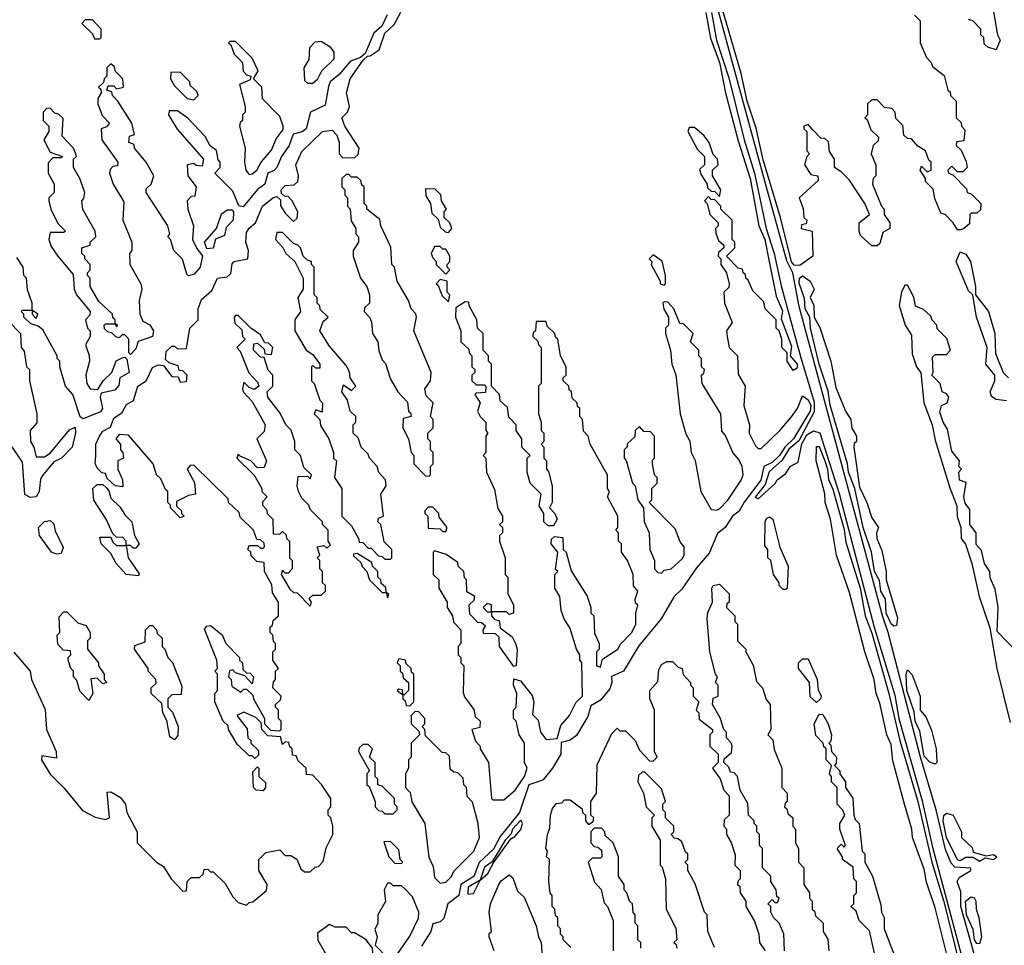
# Model space of a CAD drawing. Extents: x 2769579 to 2883812, y 684207 to 828660.
# Tile 312 of 505: x 2829355 to 2832914, y 755835 to 759179. Entities that reach past the tile are written whole.
import ezdxf

# ---------------------------------------------------------------- set-up
doc = ezdxf.new("R2010")
doc.units = 0

msp = doc.modelspace()

# ---------------------------------------------------------------- linework, layer by layer
at = {"layer": '0CON02XD'}
for points in [[(2832890.4, 755500.4), (2832757.7, 755975), (2832757.7, 756027.7), (2832744.5, 756065.5), (2832750.6, 756079.4), (2832793.8, 756105), (2832793.3, 756113.3), (2832735, 756116.7), (2832721.7, 756131.7), (2832701.7, 756181.7), (2832668.1, 756325), (2832611.2, 756515), (2832494.5, 756965), (2832475, 757021.2), (2832173.1, 758143.1), (2832149.4, 758265), (2832128.4, 758308.4), (2832052, 758582), (2831878.8, 759218.8)], [(2832590, 759195), (2832610, 759175), (2832610, 759095), (2832633, 759043), (2832650, 759025), (2832655, 759010), (2832697, 758977), (2832710, 758925), (2832718.3, 758918.3), (2832720, 758905), (2832740, 758885), (2832740, 758825), (2832758.3, 758808.3), (2832760, 758795), (2832771.7, 758781.7), (2832768.3, 758741.7), (2832741.7, 758738.3), (2832740, 758725), (2832758.3, 758708.3), (2832777, 758667), (2832780, 758645), (2832765, 758630), (2832745, 758630), (2832725, 758650), (2832710, 758635), (2832712.5, 758625), (2832728.3, 758618.3), (2832778.3, 758568.3), (2832780, 758555), (2832795, 758550), (2832830, 758515), (2832828.3, 758491.7), (2832815, 758480), (2832795, 758480), (2832790, 758475), (2832788.3, 758441.7), (2832767, 758423), (2832755, 758420), (2832745, 758420), (2832730, 758445), (2832700, 758475), (2832685, 758480), (2832663, 758533), (2832657, 758567), (2832630, 758595), (2832630, 758605), (2832610, 758635), (2832615, 758650), (2832635, 758630), (2832650, 758635), (2832650, 758665), (2832641.7, 758671.7), (2832630, 758705), (2832601.7, 758721.7), (2832578.3, 758748.3), (2832565, 758750), (2832551.7, 758761.7), (2832547, 758797), (2832521.7, 758821.7), (2832520, 758845), (2832508.3, 758858.3), (2832481.7, 758861.7), (2832455, 758890), (2832435, 758890), (2832420, 758875), (2832420, 758835), (2832410, 758825), (2832418.3, 758818.3), (2832431.7, 758781.7), (2832460, 758755), (2832458.3, 758741.7), (2832440, 758725), (2832432.5, 758695), (2832450, 758655), (2832450, 758615), (2832440, 758605), (2832437.5, 758585), (2832470, 758505), (2832480, 758495), (2832480, 758475), (2832500, 758445), (2832500, 758425), (2832475, 758410), (2832465, 758370), (2832455, 758362.5), (2832435, 758362.5), (2832395, 758400), (2832390, 758415), (2832390, 758445), (2832427.5, 758475), (2832410, 758515), (2832355, 758600), (2832325, 758630), (2832300, 758645), (2832300, 758675), (2832283, 758703), (2832278.3, 758738.3), (2832265, 758750), (2832251.7, 758751.7), (2832221.7, 758781.7), (2832205, 758800), (2832190, 758795), (2832190, 758785), (2832200, 758775), (2832200, 758705), (2832210, 758695), (2832200, 758685), (2832192.5, 758655), (2832215, 758620), (2832240, 758615), (2832241.7, 758598.3), (2832172.5, 758535), (2832187, 758497), (2832190, 758465), (2832200, 758455), (2832198.3, 758441.7), (2832181.7, 758438.3), (2832180, 758425), (2832220, 758415), (2832222.5, 758325), (2832175, 758291.2), (2832155, 758291.9), (2832145, 758304.2), (2832105.7, 758465), (2832042.4, 758672.4), (2832017.6, 758787.6), (2831985.4, 758885), (2831962.9, 758985), (2831892.7, 759225)], [(2832870, 759235), (2832890, 759125), (2832900, 759105), (2832885, 759070)], [(2830682.9, 759197.1), (2830664, 759156), (2830635, 759130), (2830603.3, 759056.7), (2830587.5, 759042.5), (2830550.7, 759029.3), (2830509.3, 758980.7), (2830477.5, 758955), (2830471.7, 758938.3), (2830459.7, 758870.3), (2830406.7, 758845), (2830390, 758785), (2830375.6, 758774.4), (2830344, 758766), (2830328.8, 758725), (2830301.2, 758685), (2830284.4, 758645.6), (2830275, 758633.8), (2830252.5, 758625), (2830241.2, 758585), (2830214.3, 758565.7), (2830163, 758503), (2830147, 758507), (2830125, 758560), (2830060, 758625), (2830080, 758645), (2830080, 758665), (2830073, 758673), (2830066.4, 758706.4), (2830043.6, 758723.6), (2830025, 758757.5), (2829963, 758823), (2829925, 758850), (2829895, 758850), (2829892.5, 758835), (2829923.9, 758783.9), (2830020, 758675), (2830015, 758650), (2829993, 758653), (2829985, 758660), (2829960, 758655), (2829962.5, 758615), (2829992.5, 758575), (2829988.3, 758541.7), (2829975, 758540), (2829960, 758525), (2829962.5, 758495), (2829983.3, 758435), (2829980, 758385), (2829995, 758352.5), (2830016.2, 758326.2), (2830007.1, 758285), (2829985, 758258.6), (2829965, 758253.8), (2829959.3, 758259.3), (2829943.6, 758313.6), (2829912.5, 758345), (2829900, 758385), (2829890, 758395), (2829897.5, 758405), (2829890, 758435), (2829812.5, 758555), (2829812.5, 758567.5), (2829830, 758585), (2829840, 758615), (2829812.5, 758665), (2829770, 758715), (2829768.3, 758728.3), (2829750, 758735), (2829751.7, 758758.3), (2829770, 758765), (2829760, 758805), (2829710, 758885), (2829690, 758905), (2829688.3, 758918.3), (2829670, 758925), (2829675, 758940), (2829695, 758940), (2829705, 758930), (2829730, 758935), (2829727.5, 758965), (2829701.7, 758991.7), (2829698.3, 759008.3), (2829685, 759020), (2829670, 759005), (2829670, 758975), (2829660, 758965), (2829658.3, 758951.7), (2829640, 758935), (2829648.3, 758928.3), (2829650, 758915), (2829637.5, 758895), (2829637.5, 758875), (2829653, 758833), (2829680, 758805), (2829668.3, 758791.7), (2829650, 758785), (2829652.5, 758745), (2829710, 758665), (2829708.3, 758651.7), (2829691.7, 758648.3), (2829681.7, 758638.3), (2829680, 758625), (2829693.3, 758585), (2829731.7, 758521.7), (2829727.5, 758455), (2829760, 758375), (2829760, 758345), (2829752.5, 758335), (2829753.3, 758295), (2829792.5, 758225), (2829796.7, 758205), (2829787.5, 758165), (2829788.8, 758115), (2829800.5, 758090.5), (2829825, 758076.7), (2829839.2, 758055), (2829835, 758034), (2829783.6, 758016.4), (2829775, 757990), (2829755, 757970), (2829750, 757975), (2829750, 758025), (2829735, 758040), (2829725, 758040), (2829715, 758030), (2829703, 758033), (2829688.3, 758048.3), (2829675, 758050), (2829661.7, 758061.7), (2829660, 758075), (2829665, 758080), (2829700, 758080), (2829705, 758070), (2829710, 758075), (2829700, 758080), (2829700, 758095), (2829691.7, 758101.7), (2829690, 758115), (2829640.7, 758160.7), (2829610, 758215), (2829610, 758245), (2829600, 758255), (2829600, 758265), (2829610, 758275), (2829610, 758295), (2829590, 758315), (2829590, 758325), (2829580, 758335), (2829580, 758355), (2829610, 758365), (2829610, 758375), (2829630, 758395), (2829627.5, 758415), (2829583, 758493), (2829580, 758525), (2829587, 758533), (2829590, 758555), (2829572.5, 758605), (2829550, 758645), (2829550, 758675), (2829560, 758685), (2829557, 758697), (2829550, 758715), (2829508.3, 758758.3), (2829511.7, 758821.7), (2829495, 758837.5), (2829481.7, 758841.7), (2829465, 758860), (2829451.7, 758858.3), (2829440, 758845), (2829440, 758815), (2829460, 758795), (2829460, 758775), (2829442.5, 758745), (2829465, 758700), (2829510, 758685), (2829505, 758680), (2829475, 758680), (2829458.3, 758661.7), (2829457.5, 758625), (2829480, 758585), (2829480, 758555), (2829460, 758535), (2829460, 758525), (2829467.5, 758495), (2829493, 758443), (2829520, 758415), (2829515, 758410), (2829465, 758410), (2829460, 758385), (2829469.3, 758359.3), (2829492.5, 758325), (2829548.3, 758258.3), (2829552.5, 758205), (2829560, 758185), (2829610, 758125), (2829608.3, 758111.7), (2829592.5, 758095), (2829600, 758065), (2829610, 758055), (2829610, 758035), (2829592.5, 758005), (2829606.4, 757966.4), (2829607.5, 757945), (2829593.9, 757896.1), (2829597.5, 757865), (2829610, 757845), (2829637.5, 757842.5), (2829656.7, 757875), (2829687.5, 757905), (2829703.6, 757946.4), (2829725, 757957.5), (2829735, 757960), (2829742.5, 757952.5), (2829750.8, 757905), (2829716.7, 757885), (2829713, 757857), (2829699.4, 757840.6), (2829650, 757830), (2829646.2, 757815), (2829654.3, 757775), (2829647.2, 757762.8), (2829585, 757737.5), (2829573.8, 757743.8), (2829547.5, 757825), (2829520, 757855), (2829500, 757925), (2829500, 757945), (2829490, 757955), (2829490, 757965), (2829438.3, 758058.3), (2829421.7, 758071.7), (2829395, 758080), (2829370, 758105), (2829370, 758115), (2829360, 758125), (2829365, 758130), (2829400, 758130), (2829400, 758115), (2829415, 758100), (2829420, 758115), (2829400, 758130), (2829400, 758155), (2829383, 758203), (2829380, 758245), (2829370, 758255), (2829367.5, 758285), (2829345, 758320)], [(2829630, 757605), (2829630, 757645), (2829643.3, 757675), (2829655, 757692.5), (2829683, 757707), (2829695, 757740), (2829725, 757760), (2829740.7, 757789.3), (2829766.4, 757803.6), (2829782.5, 757855), (2829812.5, 757875), (2829835, 757922.5), (2829855, 757932.5), (2829875, 757930), (2829905, 757890), (2829928.3, 757888.3), (2829935, 757870), (2829958.3, 757871.7), (2829960, 757895), (2829945, 757910), (2829931.7, 757911.7), (2829928.3, 757928.3), (2829895, 757940), (2829881.7, 757951.7), (2829885, 757980), (2829905, 758000), (2829915, 758000), (2829925, 757990), (2829958.3, 757991.7), (2829970, 758065), (2830000, 758095), (2830000, 758135), (2830011.7, 758168.3), (2830049.3, 758200.7), (2830070, 758245), (2830105, 758250), (2830118.3, 758261.7), (2830123, 758297), (2830130, 758305), (2830180, 758315), (2830182.5, 758345), (2830172.5, 758375), (2830175, 758410), (2830184.1, 758425.9), (2830207.5, 758445), (2830232.5, 758505), (2830270, 758535), (2830285, 758540), (2830298.3, 758528.3), (2830298.3, 758508.3), (2830315, 758480), (2830345, 758450), (2830358.3, 758461.7), (2830360, 758485), (2830340, 758525), (2830325, 758540), (2830311.7, 758541.7), (2830301.7, 758551.7), (2830300, 758565), (2830315, 758580), (2830347, 758583), (2830360, 758595), (2830362.5, 758615), (2830353.3, 758655), (2830375, 758702.5), (2830450, 758775), (2830485, 758780), (2830501.7, 758761.7), (2830510, 758735), (2830510, 758695), (2830521.7, 758681.7), (2830565, 758680), (2830578.3, 758691.7), (2830582.5, 758715), (2830530, 758795), (2830520, 758825), (2830540, 758845), (2830547.5, 758865), (2830536.7, 758915), (2830550, 758965), (2830597, 759033), (2830612.5, 759047.5), (2830621.7, 759048.3), (2830655, 759070), (2830675, 759130), (2830708.3, 759161.7), (2830733.3, 759206.7)], [(2831835.5, 759205), (2831852.5, 759112.5), (2831885.4, 759025), (2831906.9, 758915), (2831952.1, 758742.1), (2831995.5, 758605), (2832027.5, 758435), (2832048.5, 758385), (2832064, 758305), (2832090, 758180), (2832113, 758127), (2832108.3, 758098.3), (2832145, 758000), (2832140, 757965), (2832165.7, 757935), (2832165, 757920), (2832151.7, 757911.7), (2832130, 757945), (2832130, 757975), (2832110, 757995), (2832110, 758025), (2832100, 758055), (2832090, 758065), (2832090, 758095), (2832050, 758135), (2832045, 758160), (2832005, 758200), (2831988.3, 758238.3), (2831980, 758245), (2831978.3, 758258.3), (2831970, 758265), (2831968.3, 758278.3), (2831951.7, 758281.7), (2831910, 758325), (2831940, 758355), (2831940, 758375), (2831930, 758385), (2831930, 758455), (2831890, 758495), (2831890, 758505), (2831868.3, 758528.3), (2831855, 758530), (2831845, 758540), (2831830, 758525), (2831840, 758515), (2831850, 758475), (2831880, 758445), (2831880, 758435), (2831870, 758425), (2831871.7, 758408.3), (2831881.7, 758381.7), (2831900, 758365), (2831900, 758355), (2831881.7, 758338.3), (2831880, 758325), (2831890, 758315), (2831890, 758295), (2831910, 758265), (2831920, 758225), (2831918.3, 758211.7), (2831900, 758195), (2831902.5, 758155), (2831930, 758085), (2831910, 758055), (2831912.5, 758035), (2831920, 757995), (2831950, 757965), (2831951.7, 757898.3), (2831977.5, 757855), (2831972.5, 757785), (2831993.3, 757715), (2831992.5, 757685), (2832015, 757640), (2832025, 757630), (2832035, 757630), (2832103.3, 757695), (2832145, 757744), (2832166.9, 757775), (2832185, 757820), (2832205, 757806), (2832215.3, 757785.3), (2832212.5, 757765), (2832200, 757745), (2832152.5, 757665), (2832120.9, 757635), (2832102.1, 757605), (2832075, 757579.1), (2832045.6, 757564.4), (2832034.5, 757515), (2831973.7, 757436.3), (2831955.9, 757404.1), (2831932, 757385), (2831905, 757344.2), (2831877, 757323), (2831847.9, 757252.1), (2831801.3, 757198.7), (2831748.1, 757121.9), (2831720.6, 757095), (2831673.6, 757015), (2831593.1, 756916.9), (2831537.8, 756825), (2831494, 756806), (2831495.6, 756785), (2831488.5, 756761.5), (2831455, 756720.6), (2831420, 756700), (2831408.8, 756661.2), (2831367.3, 756592.7), (2831345, 756575.7), (2831312.5, 756567.5), (2831311.1, 756525), (2831281.5, 756475), (2831247.2, 756432.8), (2831225, 756424.4), (2831195.8, 756414.2), (2831161.2, 756315), (2831092.3, 756227.7), (2831067.6, 756182.4), (2831016.4, 756133.6), (2830996.8, 756083.2), (2830950, 756055), (2830941.9, 756015), (2830902.5, 755985), (2830888.2, 755931.8), (2830875, 755920), (2830848, 755912), (2830841.5, 755885), (2830807.6, 755832.4)], [(2831855.8, 759205), (2831874.5, 759105), (2831919.1, 758969.1), (2831973.5, 758745), (2832011.9, 758625), (2832053.6, 758425), (2832082.2, 758335), (2832108, 758218), (2832178, 757962), (2832227.5, 757797.5), (2832227.4, 757762.6), (2832172, 757658), (2832135, 757628.1), (2832111.9, 757588.1), (2832064.5, 757545.5), (2832050, 757500), (2832013.8, 757453.8), (2832025, 757447.5), (2832086.4, 757503.6), (2832093.6, 757516.4), (2832125, 757540), (2832140, 757565), (2832169.3, 757580.7), (2832183, 757647), (2832200.7, 757679.3), (2832225, 757694.2), (2832247.1, 757687.1), (2832317.1, 757467.1), (2832443.8, 756985), (2832518.2, 756738.2), (2832533.1, 756655), (2832617, 756357), (2832654.1, 756194.1), (2832857.8, 755432.2)], [(2832885, 759070), (2832855, 759080), (2832841.7, 759091.7), (2832840, 759115), (2832830, 759125), (2832830, 759145), (2832800, 759175), (2832785, 759180)], [(2829645, 759110), (2829650, 759115), (2829650, 759145), (2829618.3, 759178.3), (2829591.7, 759178.3), (2829580, 759165), (2829618.3, 759128.3), (2829625, 759110), (2829645, 759110)], [(2830185, 758620), (2830195, 758622.5), (2830212.5, 758635), (2830227.5, 758665), (2830265, 758707.5), (2830281.7, 758748.3), (2830307, 758783), (2830307.5, 758795), (2830295, 758830), (2830233, 758893), (2830230, 758935), (2830200, 758965), (2830217.5, 758995), (2830195, 759040), (2830135, 759100), (2830115, 759100), (2830110, 759095), (2830118.3, 759088.3), (2830130, 759055), (2830160, 759025), (2830163, 758993), (2830175, 758980), (2830190, 758975), (2830188.3, 758961.7), (2830150, 758945), (2830170, 758865), (2830170, 758845), (2830160, 758835), (2830160, 758815), (2830151.7, 758808.3), (2830150, 758795), (2830170, 758715), (2830167.5, 758665), (2830172.5, 758635), (2830185, 758620)], [(2830415, 758950), (2830432.5, 758965), (2830447.5, 758995), (2830491.7, 759038.3), (2830491.7, 759061.7), (2830479.3, 759079.3), (2830445, 759100), (2830421.7, 759098.3), (2830403, 759077), (2830400, 759035), (2830382.5, 759005), (2830385, 758960), (2830395, 758950), (2830415, 758950)], [(2829985, 758890), (2830000, 758905), (2829995, 758920), (2829971.7, 758941.7), (2829970, 758955), (2829935, 758990), (2829901.7, 758988.3), (2829900, 758965), (2829915, 758940), (2829960, 758895), (2829985, 758890)], [(2831885, 758540), (2831890, 758565), (2831860, 758615), (2831860, 758635), (2831880, 758655), (2831877.5, 758675), (2831861.7, 758691.7), (2831847.5, 758735), (2831829.3, 758759.3), (2831795, 758790), (2831775, 758790), (2831770, 758775), (2831805, 758710), (2831830, 758685), (2831830, 758655), (2831812.5, 758637.5), (2831818.3, 758618.3), (2831840, 758585), (2831841.7, 758571.7), (2831855, 758560), (2831868.3, 758558.3), (2831885, 758540)], [(2830835, 757530), (2830840, 757535), (2830840, 757565), (2830850, 757575), (2830850, 757615), (2830840, 757625), (2830840, 757655), (2830830, 757665), (2830830, 757685), (2830850, 757705), (2830850, 757735), (2830840, 757745), (2830850, 757795), (2830825, 757820), (2830820, 757845), (2830840, 757875), (2830842.5, 757905), (2830780, 758055), (2830790, 758105), (2830787, 758117), (2830770, 758135), (2830760, 758165), (2830720, 758235), (2830710, 758285), (2830700, 758295), (2830697, 758357), (2830660, 758435), (2830657, 758457), (2830610, 758495), (2830610, 758505), (2830600, 758515), (2830600, 758575), (2830591.7, 758581.7), (2830588.3, 758598.3), (2830575, 758610), (2830555, 758610), (2830545, 758620), (2830535, 758620), (2830520, 758605), (2830520, 758575), (2830530, 758565), (2830530, 758545), (2830540, 758535), (2830540, 758505), (2830550, 758495), (2830553, 758453), (2830570, 758425), (2830570, 758405), (2830580, 758395), (2830580, 758375), (2830560, 758345), (2830560, 758325), (2830587.5, 758245), (2830610, 758215), (2830620, 758185), (2830620, 758155), (2830601.7, 758138.3), (2830600, 758125), (2830620, 758105), (2830627, 758087), (2830630, 758045), (2830650, 758015), (2830653, 757983), (2830665, 757950), (2830677, 757937), (2830695, 757880), (2830722.5, 757835), (2830757, 757797), (2830760, 757765), (2830768.3, 757758.3), (2830770, 757745), (2830741.7, 757738.3), (2830740, 757705), (2830760, 757665), (2830770, 757615), (2830780, 757605), (2830780, 757575), (2830821.7, 757531.7), (2830835, 757530)], [(2830905, 758410), (2830917.5, 758425), (2830910, 758445), (2830890, 758465), (2830890, 758485), (2830897.5, 758495), (2830880, 758525), (2830877, 758547), (2830857, 758567), (2830821.7, 758568.3), (2830823, 758543), (2830840, 758515), (2830845, 758480), (2830868.3, 758458.3), (2830875, 758430), (2830893, 758413), (2830905, 758410)], [(2830031.2, 758351.2), (2830022.5, 758375), (2830066.7, 758425), (2830085, 758477.5), (2830105, 758492.5), (2830121.7, 758491.7), (2830127.5, 758485), (2830126.2, 758455), (2830102, 758428), (2830095, 758400), (2830063.3, 758386.7), (2830055, 758353.8), (2830031.2, 758351.2)], [(2830695, 757230), (2830700, 757235), (2830700, 757265), (2830673, 757293), (2830660, 757355), (2830650, 757365), (2830651.7, 757378.3), (2830670, 757385), (2830660, 757465), (2830680, 757495), (2830677, 757517), (2830653, 757543), (2830647.5, 757565), (2830620, 757595), (2830615, 757610), (2830590, 757635), (2830578.3, 757668.3), (2830560, 757685), (2830560, 757715), (2830570, 757725), (2830570, 757745), (2830550, 757765), (2830540, 757805), (2830520, 757835), (2830525, 757860), (2830555, 757840), (2830570, 757855), (2830550, 757885), (2830547, 757907), (2830535, 757930), (2830475, 758000), (2830440, 758055), (2830451.7, 758088.3), (2830470, 758105), (2830441.7, 758131.7), (2830440, 758145), (2830430, 758155), (2830430, 758175), (2830420, 758185), (2830420, 758285), (2830410, 758295), (2830410, 758305), (2830395, 758310), (2830380, 758325), (2830370, 758355), (2830360, 758365), (2830345, 758370), (2830305, 758410), (2830285, 758410), (2830280, 758385), (2830306.7, 758356.7), (2830317.5, 758335), (2830350, 758305), (2830380, 758245), (2830380, 758205), (2830360, 758175), (2830370, 758125), (2830350, 758095), (2830350, 758055), (2830390, 757985), (2830415, 757970), (2830440, 757935), (2830440, 757920), (2830425, 757920), (2830415, 757930), (2830410, 757925), (2830410, 757875), (2830420, 757865), (2830440, 757805), (2830450, 757795), (2830448.3, 757761.7), (2830425, 757770), (2830420, 757755), (2830440, 757735), (2830443, 757713), (2830472.5, 757665), (2830490, 757615), (2830490, 757595), (2830500, 757585), (2830492.5, 757525), (2830520, 757485), (2830520, 757385), (2830555, 757350), (2830580, 757305), (2830581.7, 757291.7), (2830595, 757290), (2830615, 757270), (2830625, 757270), (2830651.7, 757241.7), (2830665, 757240), (2830675, 757230), (2830695, 757230)], [(2830895, 758260), (2830910, 758275), (2830900, 758285), (2830900, 758295), (2830910, 758305), (2830910, 758325), (2830895, 758350), (2830885, 758350), (2830875, 758360), (2830855, 758360), (2830842.5, 758335), (2830848.3, 758318.3), (2830860, 758305), (2830860, 758295), (2830895, 758260)], [(2831685, 758220), (2831690, 758225), (2831690, 758255), (2831677, 758307), (2831645, 758330), (2831630, 758315), (2831640, 758305), (2831637.5, 758295), (2831670, 758235), (2831670, 758225), (2831685, 758220)], [(2832921.7, 757801.7), (2832885, 757806.7), (2832867.5, 757817.5), (2832863.3, 757835), (2832880, 757875), (2832880, 757895), (2832847.5, 757935), (2832852.5, 757995), (2832813.3, 758105), (2832800, 758185), (2832785, 758200), (2832740, 758305), (2832755, 758340), (2832775, 758332.5), (2832792.5, 758305), (2832810, 758215), (2832810, 758185), (2832857.5, 758125), (2832880, 758045), (2832883, 757973), (2832910, 757905), (2832930, 757885)], [(2830905, 758160), (2830910, 758185), (2830900, 758195), (2830900, 758235), (2830875, 758240), (2830860, 758225), (2830868.3, 758218.3), (2830881.7, 758181.7), (2830905, 758160)], [(2832515, 756987.5), (2832505, 756996.2), (2832486.9, 757035), (2832484.3, 757085), (2832468.6, 757115), (2832462.9, 757152.9), (2832444.6, 757185), (2832434.4, 757255), (2832403.8, 757345), (2832374.2, 757485), (2832351.1, 757545), (2832348, 757575), (2832285, 757786.7), (2832277.5, 757837.5), (2832244.6, 757935), (2832213.3, 758065), (2832211.2, 758105), (2832194.5, 758135), (2832192, 758172), (2832173.1, 758226.9), (2832174.4, 758245.6), (2832185, 758253.3), (2832212.5, 758235), (2832227.5, 758205), (2832212.5, 758175), (2832226.2, 758146.2), (2832227.5, 758105), (2832247, 758067), (2832287.5, 757945), (2832305, 757850), (2832340, 757765), (2832360, 757735), (2832363, 757703), (2832380, 757675), (2832380, 757655), (2832371.7, 757648.3), (2832370, 757635), (2832390.7, 757490.7), (2832417.5, 757435), (2832435, 757380), (2832460, 757345), (2832452.5, 757325), (2832453.3, 757305), (2832471.7, 757261.7), (2832487.5, 757185), (2832487.5, 757155), (2832528.3, 757018.3), (2832525, 756990), (2832515, 756987.5)], [(2832960, 756895), (2832888.3, 756968.3), (2832892.5, 757055), (2832881.7, 757121.7), (2832863, 757163), (2832862.5, 757185), (2832842.5, 757215), (2832831.7, 757261.7), (2832813, 757283), (2832812.5, 757325), (2832790, 757355), (2832789.3, 757409.3), (2832773, 757433), (2832767.5, 757455), (2832777, 757507), (2832752.5, 757515), (2832750, 757545), (2832760, 757555), (2832750, 757565), (2832752.5, 757585), (2832725, 757620), (2832709.3, 757699.3), (2832693.3, 757725), (2832681.7, 757761.7), (2832687.5, 757785), (2832707.5, 757795), (2832713.3, 757815), (2832705, 757827.5), (2832690, 757835), (2832682.5, 757865), (2832652.5, 757895), (2832657.5, 757905), (2832655, 757960), (2832665, 757970), (2832705, 757970), (2832720, 757985), (2832707, 758027), (2832671.7, 758061.7), (2832670, 758075), (2832653, 758093), (2832648.3, 758108.3), (2832622.5, 758132.5), (2832593.9, 758143.9), (2832587, 758177), (2832565, 758220), (2832555, 758220), (2832542.5, 758195), (2832533.9, 758146.1), (2832556.2, 758075), (2832579.3, 758039.3), (2832581.7, 757971.7), (2832596.7, 757925), (2832612.5, 757905), (2832623.3, 757795), (2832653.8, 757715), (2832665, 757660), (2832718, 757488), (2832743, 757423), (2832743.9, 757383.9), (2832757.5, 757345), (2832758.8, 757305), (2832773.9, 757283.9), (2832797.5, 757215), (2832823.8, 757095), (2832861.7, 756981.7), (2832887.5, 756835), (2832935, 756640)], [(2831105, 756360), (2831146.7, 756395), (2831180, 756445), (2831190, 756475), (2831180, 756495), (2831180, 756565), (2831160, 756595), (2831150, 756645), (2831140, 756655), (2831140, 756685), (2831150, 756695), (2831152.5, 756745), (2831140, 756775), (2831141.7, 756798.3), (2831165, 756790), (2831207, 756737), (2831213.3, 756715), (2831208.3, 756668.3), (2831228.8, 756648.8), (2831237.5, 756605), (2831258.3, 756578.3), (2831298.3, 756581.7), (2831311.2, 756628.8), (2831342.5, 756665), (2831367, 756713), (2831390, 756735), (2831386.7, 756856.7), (2831380, 756865), (2831380, 756885), (2831367.5, 756905), (2831345, 756980), (2831323.3, 757015), (2831312.5, 757045), (2831307.5, 757095), (2831290, 757125), (2831290, 757175), (2831300, 757185), (2831292.5, 757192.5), (2831300, 757255), (2831276.7, 757285), (2831277.5, 757302.5), (2831288.3, 757311.7), (2831318.3, 757308.3), (2831320, 757265), (2831330, 757255), (2831348.3, 757188.3), (2831407, 757097), (2831420, 757055), (2831420, 757035), (2831430, 757025), (2831433, 756963), (2831450, 756925), (2831450, 756905), (2831440, 756895), (2831440, 756845), (2831455, 756840), (2831461.7, 756868.3), (2831517.5, 756905), (2831527, 756923), (2831567.5, 756965), (2831582.5, 756995), (2831582.5, 757035), (2831590, 757065), (2831581.7, 757071.7), (2831580, 757085), (2831590, 757115), (2831573.8, 757133.8), (2831572.5, 757175), (2831552.5, 757225), (2831530, 757255), (2831530, 757285), (2831520, 757295), (2831520, 757325), (2831510, 757335), (2831517.5, 757345), (2831517.5, 757385), (2831480, 757455), (2831487.5, 757475), (2831480, 757485), (2831480, 757535), (2831457.5, 757575), (2831417.5, 757645), (2831410, 757675), (2831393, 757693), (2831390, 757735), (2831380, 757745), (2831380, 757775), (2831371.7, 757781.7), (2831370, 757795), (2831351.7, 757811.7), (2831350, 757835), (2831341.7, 757841.7), (2831340, 757855), (2831320, 757875), (2831320, 757885), (2831330, 757895), (2831330, 757925), (2831310, 757965), (2831300, 758025), (2831291.7, 758031.7), (2831290, 758045), (2831261.7, 758071.7), (2831258.3, 758088.3), (2831221.7, 758088.3), (2831220, 758055), (2831211.7, 758048.3), (2831210, 758035), (2831228.3, 758018.3), (2831230, 758005), (2831240, 757995), (2831240, 757865), (2831230, 757855), (2831230, 757755), (2831240, 757725), (2831240, 757695), (2831250, 757685), (2831250, 757655), (2831240, 757645), (2831250, 757635), (2831250, 757595), (2831260, 757585), (2831260, 757555), (2831267, 757547), (2831280, 757495), (2831280, 757435), (2831270, 757415), (2831290, 757395), (2831297.5, 757375), (2831285, 757350), (2831265, 757350), (2831250, 757365), (2831250, 757395), (2831232.5, 757422.5), (2831240, 757465), (2831200, 757505), (2831190, 757545), (2831190, 757595), (2831200, 757605), (2831170, 757635), (2831170, 757665), (2831150, 757695), (2831150, 757715), (2831123, 757743), (2831118.3, 757778.3), (2831091.7, 757801.7), (2831090, 757825), (2831060, 757855), (2831060, 757935), (2831050, 757945), (2831050, 757965), (2831030, 757985), (2831030, 758045), (2831010, 758065), (2831007.5, 758095), (2830980, 758145), (2830978.3, 758158.3), (2830965, 758160), (2830931.7, 758138.3), (2830930, 758105), (2830950, 758055), (2830950, 758015), (2830978.3, 757988.3), (2830980, 757975), (2830990, 757965), (2830990, 757925), (2831000, 757915), (2831000, 757905), (2830990, 757895), (2830990, 757875), (2831005, 757860), (2831035, 757860), (2831040, 757855), (2831038.3, 757831.7), (2831005, 757830), (2831000, 757825), (2831020, 757795), (2831010, 757765), (2831020, 757745), (2831040, 757725), (2831040, 757695), (2831047.5, 757685), (2831040, 757675), (2831040, 757615), (2831030, 757605), (2831040, 757595), (2831042.5, 757545), (2831071.7, 757481.7), (2831083, 757413), (2831100, 757385), (2831100, 757365), (2831090, 757355), (2831100, 757345), (2831100, 757325), (2831090, 757315), (2831090, 757295), (2831110, 757235), (2831110, 757175), (2831120, 757165), (2831120, 757105), (2831140, 757065), (2831140, 757035), (2831125, 757030), (2831115, 757040), (2831060, 757040), (2831060, 757065), (2831045, 757070), (2831030, 757055), (2831045, 757040), (2831060, 757040), (2831060, 757025), (2831071.7, 757011.7), (2831088.3, 757008.3), (2831091.7, 756981.7), (2831135, 756950), (2831147.5, 756925), (2831153.3, 756905), (2831150, 756845), (2831141.7, 756841.7), (2831090, 756915), (2831088.3, 756948.3), (2831075, 756960), (2831031.7, 756961.7), (2831030, 756975), (2831038.3, 756988.3), (2831025, 757000), (2831011.7, 757001.7), (2830981.7, 757031.7), (2830980, 757065), (2830998.3, 757081.7), (2831000, 757095), (2830971.7, 757111.7), (2830970, 757155), (2830963, 757163), (2830960, 757185), (2830940, 757205), (2830938.3, 757218.3), (2830897, 757247), (2830855, 757260), (2830850, 757255), (2830850, 757175), (2830870, 757155), (2830870, 757125), (2830900, 757075), (2830900, 757055), (2830920, 757025), (2830923, 757003), (2830950, 756975), (2830950, 756925), (2830940, 756915), (2830940, 756885), (2830950, 756875), (2830950, 756855), (2830960, 756845), (2830958.3, 756748.3), (2830963, 756733), (2830997, 756687), (2831001.7, 756661.7), (2831020, 756645), (2831018.3, 756621.7), (2830990, 756615), (2831003, 756573), (2831020, 756555), (2831020, 756545), (2831050, 756495), (2831060, 756365), (2831065, 756360), (2831105, 756360)], [(2831875, 757407.5), (2831885, 757412.5), (2831915, 757443.3), (2831963.3, 757515), (2831970, 757535), (2831966.7, 757565), (2831955, 757590), (2831932.5, 757615), (2831907, 757677), (2831893, 757693), (2831890, 757755), (2831822.5, 757865), (2831820, 757895), (2831828.3, 757901.7), (2831830, 757915), (2831820, 757925), (2831820, 757955), (2831810, 757965), (2831810, 757985), (2831780, 758015), (2831790, 758045), (2831755, 758080), (2831741.7, 758081.7), (2831720, 758135), (2831698.3, 758158.3), (2831685, 758160), (2831680, 758155), (2831683, 758133), (2831700, 758105), (2831700, 758075), (2831690, 758065), (2831690, 758045), (2831707.5, 757985), (2831712.5, 757935), (2831726.4, 757896.4), (2831742.5, 757755), (2831763, 757683), (2831777, 757657), (2831782.5, 757615), (2831797, 757587), (2831817.5, 757475), (2831855, 757410), (2831875, 757407.5)], [(2829315, 758090), (2829357.5, 758045), (2829360, 757995), (2829371.7, 757981.7), (2829380, 757925), (2829390, 757915), (2829390, 757875), (2829417.5, 757755), (2829417, 757723), (2829392.5, 757695), (2829393.8, 757655), (2829406.7, 757635), (2829415, 757600), (2829445, 757600), (2829465, 757612.5), (2829535, 757697.5), (2829555, 757707.5), (2829556.7, 757686.7), (2829544.2, 757635), (2829506, 757595), (2829478.8, 757581.2), (2829438, 757532), (2829430.8, 757519.2), (2829425.5, 757474.5), (2829415, 757455.8), (2829393, 757453), (2829373.8, 757463.8), (2829365, 757580), (2829272.5, 757715)], [(2830405, 757060), (2830410, 757075), (2830401.7, 757088.3), (2830415, 757100), (2830445, 757100), (2830460, 757115), (2830460, 757135), (2830450, 757145), (2830450, 757185), (2830440, 757195), (2830440, 757225), (2830430, 757235), (2830440, 757245), (2830430, 757275), (2830455, 757280), (2830465, 757270), (2830478.3, 757281.7), (2830470, 757295), (2830470, 757335), (2830450, 757355), (2830450, 757365), (2830405, 757410), (2830400, 757425), (2830375, 757450), (2830362.5, 757475), (2830357.5, 757495), (2830361.7, 757528.3), (2830395, 757530), (2830405, 757520), (2830410, 757535), (2830381.7, 757561.7), (2830370, 757605), (2830350, 757625), (2830350, 757655), (2830336.7, 757696.7), (2830317.5, 757715), (2830297, 757757), (2830252.5, 757815), (2830250, 757835), (2830270, 757855), (2830270, 757895), (2830253, 757913), (2830238.3, 757958.3), (2830225, 757960), (2830200, 757985), (2830201.7, 758008.3), (2830215, 758010), (2830238.3, 757988.3), (2830241.7, 757971.7), (2830265, 757970), (2830270, 757995), (2830255, 758010), (2830241.7, 758011.7), (2830225, 758040), (2830190, 758065), (2830145, 758110), (2830135, 758110), (2830130, 758105), (2830133, 758083), (2830158.3, 758058.3), (2830160, 758035), (2830170, 758025), (2830140, 757995), (2830151.7, 757981.7), (2830183, 757903), (2830215, 757870), (2830220, 757855), (2830203, 757843), (2830185, 757850), (2830165, 757870), (2830160, 757845), (2830163.6, 757833.6), (2830195, 757800), (2830242.5, 757715), (2830238.3, 757691.7), (2830212.5, 757665), (2830247.5, 757585), (2830238.3, 757561.7), (2830215, 757560), (2830190, 757585), (2830151.7, 757601.7), (2830145, 757610), (2830140, 757595), (2830203, 757533), (2830230, 757485), (2830230, 757475), (2830250, 757455), (2830232.5, 757437.5), (2830232.5, 757425), (2830248.3, 757408.3), (2830250, 757395), (2830270, 757375), (2830271.7, 757321.7), (2830295, 757320), (2830305, 757330), (2830318.3, 757318.3), (2830320, 757305), (2830330, 757295), (2830330, 757235), (2830340, 757225), (2830340, 757195), (2830325, 757180), (2830315, 757180), (2830305, 757190), (2830300, 757175), (2830331.7, 757121.7), (2830345, 757110), (2830358.3, 757108.3), (2830405, 757060)], [(2831675, 757180), (2831685, 757190), (2831710, 757195), (2831749.3, 757230.7), (2831757.5, 757245), (2831757.5, 757275), (2831743, 757293), (2831725, 757340), (2831630, 757435), (2831640, 757445), (2831640, 757485), (2831660, 757505), (2831660, 757525), (2831650, 757535), (2831642.5, 757575), (2831642.5, 757587.5), (2831650, 757595), (2831650, 757675), (2831635, 757690), (2831611.7, 757691.7), (2831595, 757710), (2831580, 757695), (2831578.3, 757671.7), (2831551.7, 757648.3), (2831550, 757635), (2831540, 757625), (2831540, 757595), (2831547, 757587), (2831570, 757505), (2831580, 757495), (2831590, 757445), (2831610, 757415), (2831612.5, 757365), (2831630, 757325), (2831632.5, 757265), (2831650, 757225), (2831650, 757195), (2831661.7, 757181.7), (2831675, 757180)], [(2829333.9, 756893.9), (2829392.5, 756825), (2829397.5, 756795), (2829447, 756687), (2829452.5, 756615), (2829486.7, 756535), (2829488.3, 756511.7), (2829435, 756520), (2829433.3, 756505), (2829465, 756453.3), (2829514.1, 756404.1), (2829581.7, 756321.7), (2829628.3, 756298.3), (2829665, 756290), (2829680, 756295), (2829671.7, 756388.3), (2829685, 756390), (2829719.3, 756369.3), (2829737.5, 756345), (2829742.5, 756315), (2829780, 756245), (2829780, 756205), (2829850, 756135), (2829875, 756120), (2829902.5, 756075), (2829945, 756030), (2829958.3, 756031.7), (2829960, 756065), (2829975, 756080), (2830005, 756080), (2830018.3, 756091.7), (2830021.7, 756108.3), (2830035, 756110), (2830045, 756100), (2830055, 756100), (2830098.3, 756058.3), (2830125, 756010), (2830145, 755990), (2830175, 755980), (2830185, 755990), (2830198.3, 755991.7), (2830247, 756033), (2830250, 756055), (2830220, 756105), (2830220, 756145), (2830245, 756170), (2830295, 756180), (2830315, 756160), (2830335, 756160), (2830356.4, 756146.4), (2830371.7, 756111.7), (2830385, 756100), (2830405, 756100), (2830423, 756117), (2830435, 756120), (2830451.7, 756138.3), (2830463, 756187), (2830487.5, 756235), (2830487.5, 756265), (2830480, 756295), (2830470, 756305), (2830470, 756325), (2830480, 756335), (2830480, 756365), (2830446.4, 756416.4), (2830415, 756450), (2830391.7, 756451.7), (2830390, 756475), (2830361.7, 756501.7), (2830355, 756520), (2830341.7, 756521.7), (2830340, 756545), (2830331.7, 756551.7), (2830328.3, 756568.3), (2830315, 756570), (2830305, 756560), (2830298.3, 756588.3), (2830251.7, 756591.7), (2830230, 756615), (2830228.3, 756638.3), (2830208.3, 756658.3), (2830165, 756677.5), (2830140, 756665), (2830177, 756617), (2830180, 756585), (2830190, 756575), (2830190, 756565), (2830218.3, 756538.3), (2830218.3, 756521.7), (2830205, 756510), (2830195, 756520), (2830185, 756520), (2830141.7, 756561.7), (2830110, 756615), (2830108.3, 756628.3), (2830090, 756645), (2830060, 756715), (2830060, 756745), (2830070, 756755), (2830070, 756815), (2830060, 756825), (2830070, 756835), (2830067.5, 756865), (2830022.5, 756977.5), (2830031.7, 756988.3), (2830045, 756990), (2830086.4, 756956.4), (2830100, 756925), (2830150, 756875), (2830150, 756865), (2830160, 756855), (2830161.7, 756831.7), (2830175, 756820), (2830188.3, 756818.3), (2830200, 756805), (2830195, 756780), (2830168.3, 756808.3), (2830135, 756820), (2830125, 756830), (2830113, 756827), (2830110, 756805), (2830120, 756795), (2830121.7, 756771.7), (2830155, 756750), (2830165, 756760), (2830175, 756760), (2830198.3, 756738.3), (2830200, 756725), (2830240, 756655), (2830240, 756635), (2830261.7, 756611.7), (2830295, 756610), (2830300, 756615), (2830300, 756645), (2830290, 756655), (2830290, 756685), (2830280, 756695), (2830280, 756705), (2830298.3, 756721.7), (2830300, 756735), (2830270, 756765), (2830273, 756787), (2830280, 756795), (2830280, 756825), (2830290, 756835), (2830270, 756865), (2830270, 756895), (2830280, 756905), (2830280, 756925), (2830273, 756933), (2830270, 756955), (2830260, 756965), (2830260, 756985), (2830268.3, 756991.7), (2830271.7, 757008.3), (2830290, 757025), (2830290, 757075), (2830268.3, 757108.3), (2830267, 757137), (2830240, 757185), (2830238.3, 757218.3), (2830211.7, 757221.7), (2830191.7, 757241.7), (2830190, 757255), (2830180, 757265), (2830185, 757280), (2830215, 757280), (2830225, 757270), (2830235, 757270), (2830240, 757275), (2830238.3, 757288.3), (2830225, 757300), (2830211.7, 757301.7), (2830200, 757335), (2830151.7, 757381.7), (2830148.3, 757398.3), (2830110, 757435), (2830108.3, 757448.3), (2829985, 757570), (2829971.7, 757568.3), (2829960, 757555), (2829987, 757507), (2829990, 757465), (2829965, 757460), (2829921.7, 757438.3), (2829921.7, 757421.7), (2829940, 757405), (2829940, 757395), (2829950, 757385), (2829935, 757380), (2829900, 757415), (2829900, 757425), (2829890, 757435), (2829890, 757475), (2829881.7, 757481.7), (2829865, 757520), (2829850, 757535), (2829837.5, 757575), (2829748.3, 757678.3), (2829715, 757680), (2829702.5, 757665), (2829720, 757645), (2829720, 757625), (2829727.5, 757615), (2829730, 757595), (2829710, 757585), (2829710, 757555), (2829727, 757517), (2829728.3, 757491.7), (2829700, 757495), (2829671.7, 757521.7), (2829665, 757540), (2829651.7, 757541.7), (2829637, 757557), (2829627.5, 757575), (2829630, 757605)], [(2832731.2, 755705), (2832665, 755970), (2832632.5, 756062.5), (2832625, 756110), (2832582.5, 756225), (2832580, 756255), (2832553.3, 756345), (2832511.7, 756501.7), (2832505, 756560), (2832490, 756595), (2832465, 756710), (2832451.2, 756745), (2832443.8, 756795), (2832410, 756895), (2832355, 757110), (2832307.5, 757245), (2832286.2, 757375), (2832266.7, 757435), (2832265.9, 757465.9), (2832233.8, 757585), (2832235, 757637.5), (2832245, 757636.7), (2832265.5, 757585), (2832275.4, 757555), (2832278.3, 757518.3), (2832295, 757482.5), (2832335, 757336.7), (2832341.8, 757291.8), (2832393.3, 757125), (2832410.8, 757025), (2832435, 756963.3), (2832497.5, 756745), (2832536.5, 756575), (2832601.8, 756355), (2832652.9, 756135), (2832695, 755996.7), (2832757.7, 755747.7)], [(2829775, 757270), (2829765, 757270), (2829755, 757280), (2829740, 757280), (2829740, 757295), (2829728.3, 757308.3), (2829705, 757310), (2829691.7, 757321.7), (2829667.5, 757375), (2829623, 757443), (2829620, 757485), (2829635, 757500), (2829655, 757500), (2829668.3, 757488.3), (2829677.5, 757477.5), (2829685, 757450), (2829718.3, 757418.3), (2829735, 757390), (2829760, 757365), (2829770, 757315), (2829787.5, 757285), (2829775, 757270)], [(2830895, 757330), (2830900, 757345), (2830871.7, 757381.7), (2830870, 757395), (2830848.3, 757418.3), (2830831.7, 757418.3), (2830820, 757405), (2830820, 757395), (2830830, 757385), (2830831.7, 757341.7), (2830875, 757340), (2830885, 757330), (2830895, 757330)], [(2829488.3, 757248.3), (2829470, 757255), (2829426.7, 757315), (2829423.3, 757345), (2829445, 757366.7), (2829465, 757370), (2829478.3, 757358.3), (2829483, 757333), (2829511.7, 757271.7), (2829505, 757250), (2829488.3, 757248.3)], [(2832125, 757120), (2832115, 757120), (2832100, 757135), (2832100, 757145), (2832080, 757175), (2832070, 757225), (2832060, 757235), (2832060, 757265), (2832048.3, 757278.3), (2832050, 757365), (2832055, 757377.5), (2832065, 757382.5), (2832077.5, 757375), (2832103, 757273), (2832133.3, 757205), (2832130, 757125), (2832125, 757120)], [(2829785, 757170), (2829740, 757175), (2829703.9, 757213.9), (2829685, 757250), (2829650, 757285), (2829645, 757310), (2829685, 757310), (2829691.7, 757291.7), (2829705, 757280), (2829740, 757280), (2829747.5, 757235), (2829787, 757177), (2829785, 757170)], [(2830685, 757090), (2830690, 757105), (2830680, 757110), (2830678.3, 757128.3), (2830661.7, 757141.7), (2830660, 757155), (2830650, 757165), (2830650, 757185), (2830630, 757205), (2830628.3, 757218.3), (2830575, 757250), (2830561.7, 757248.3), (2830561.7, 757241.7), (2830588.3, 757218.3), (2830593, 757203), (2830610, 757185), (2830620, 757155), (2830665, 757110), (2830680, 757110), (2830685, 757090)], [(2832120, 755815), (2832117, 755877), (2832100, 755915), (2832080, 755935), (2832070, 755955), (2832070, 755975), (2832060, 755985), (2832075, 756000), (2832085, 755990), (2832095, 755990), (2832100, 756005), (2832091.7, 756011.7), (2832090, 756035), (2832070, 756065), (2832070, 756085), (2832040, 756115), (2832040, 756185), (2832030, 756195), (2832030, 756235), (2832020, 756245), (2832020, 756265), (2832010, 756275), (2832010, 756285), (2831990, 756305), (2831987, 756347), (2831960, 756395), (2831950, 756445), (2831938.3, 756458.3), (2831925, 756460), (2831918.3, 756478.3), (2831900, 756495), (2831901.7, 756508.3), (2831928.3, 756531.7), (2831930, 756555), (2831927, 756567), (2831910, 756585), (2831910, 756605), (2831900, 756615), (2831887, 756657), (2831860, 756705), (2831861.7, 756728.3), (2831880, 756735), (2831880, 756775), (2831870, 756785), (2831877.5, 756805), (2831870, 756815), (2831850, 756895), (2831840, 757015), (2831843, 757037), (2831860, 757075), (2831857.5, 757125), (2831862.5, 757135), (2831885, 757140), (2831920, 757105), (2831920, 757075), (2831911.7, 757068.3), (2831910, 757055), (2831940, 757025), (2831940, 757005), (2831950, 756995), (2831950, 756935), (2831980, 756905), (2831980, 756895), (2832007, 756847), (2832018.3, 756788.3), (2832040, 756765), (2832053, 756723), (2832067.5, 756705), (2832070, 756615), (2832060, 756595), (2832077, 756577), (2832083, 756543), (2832110, 756475), (2832110, 756405), (2832130, 756385), (2832130, 756355), (2832121.7, 756348.3), (2832120, 756335), (2832128.3, 756328.3), (2832131.7, 756311.7), (2832150, 756295), (2832150, 756265), (2832160, 756255), (2832160, 756205), (2832170, 756185), (2832170, 756135), (2832190, 756115), (2832190, 756055), (2832210, 756025), (2832210, 756005), (2832220, 755995), (2832220, 755965), (2832228.3, 755958.3), (2832231.7, 755941.7), (2832260, 755915), (2832260, 755885), (2832277, 755857), (2832280, 755815)], [(2829605, 756720), (2829573, 756753), (2829561.7, 756791.7), (2829550, 756805), (2829550, 756825), (2829540, 756835), (2829530, 756865), (2829530, 756875), (2829540, 756885), (2829538.3, 756898.3), (2829511.7, 756901.7), (2829493, 756923), (2829490, 756955), (2829500, 756965), (2829498.3, 757021.7), (2829515, 757040), (2829525, 757040), (2829565, 757000), (2829595, 756990), (2829610, 756965), (2829610, 756945), (2829600, 756935), (2829600, 756905), (2829640, 756855), (2829640, 756845), (2829660, 756815), (2829660, 756795), (2829670, 756785), (2829655, 756780), (2829635, 756800), (2829611.7, 756798.3), (2829620, 756745), (2829605, 756720)], [(2829915, 756577.5), (2829898.3, 756588.3), (2829887, 756647), (2829872.5, 756675), (2829868.3, 756708.3), (2829830, 756745), (2829830, 756765), (2829848.3, 756781.7), (2829847.5, 756795), (2829820, 756825), (2829820, 756835), (2829770, 756905), (2829771.7, 756918.3), (2829808.3, 756931.7), (2829810, 756975), (2829825, 756990), (2829835, 756990), (2829850, 756975), (2829851.7, 756961.7), (2829870, 756945), (2829870, 756915), (2829880, 756905), (2829890, 756875), (2829907, 756857), (2829941.7, 756771.7), (2829938.3, 756741.7), (2829905, 756740), (2829890, 756725), (2829890, 756695), (2829907, 756677), (2829927.5, 756625), (2829927, 756593), (2829915, 756577.5)], [(2830765, 756700), (2830780, 756715), (2830780, 756815), (2830771.7, 756821.7), (2830770, 756835), (2830751.7, 756851.7), (2830750, 756865), (2830725, 756870), (2830720, 756855), (2830730, 756845), (2830730, 756825), (2830738.3, 756818.3), (2830741.7, 756801.7), (2830760, 756785), (2830760, 756755), (2830745, 756740), (2830740, 756740), (2830738.3, 756758.3), (2830725, 756760), (2830720, 756755), (2830740, 756740), (2830740, 756725), (2830748.3, 756718.3), (2830751.7, 756701.7), (2830765, 756700)], [(2832235, 756712.5), (2832213, 756733), (2832210, 756785), (2832170, 756835), (2832170, 756855), (2832185, 756870), (2832205, 756870), (2832237.5, 756795), (2832241.7, 756758.3), (2832252.5, 756735), (2832250, 756725), (2832235, 756712.5)], [(2831347, 755827), (2831320, 755855), (2831320, 755865), (2831310, 755875), (2831310, 755895), (2831300, 755905), (2831300, 755935), (2831291.7, 755941.7), (2831290, 755965), (2831280, 755975), (2831280, 756015), (2831273, 756023), (2831267.5, 756065), (2831270, 756145), (2831260, 756155), (2831262.5, 756175), (2831257.5, 756185), (2831262.5, 756235), (2831271.7, 756258.3), (2831273.3, 756305), (2831280.5, 756329.5), (2831295, 756347.5), (2831315, 756350), (2831325, 756360), (2831345, 756360), (2831388.3, 756328.3), (2831390, 756315), (2831400, 756305), (2831400, 756285), (2831411.7, 756271.7), (2831428.3, 756281.7), (2831430, 756295), (2831420, 756305), (2831420, 756355), (2831440, 756385), (2831443, 756487), (2831495, 756600), (2831515, 756620), (2831525, 756610), (2831545, 756610), (2831580, 756575), (2831595, 756540), (2831631.7, 756501.7), (2831645, 756500), (2831660, 756515), (2831650, 756535), (2831650, 756685), (2831643, 756703), (2831632.5, 756725), (2831632.5, 756755), (2831661.7, 756788.3), (2831665, 756830), (2831675, 756850), (2831695, 756860), (2831715, 756860), (2831735, 756840), (2831750, 756835), (2831753, 756813), (2831780, 756785), (2831780, 756775), (2831790, 756765), (2831790, 756735), (2831810, 756715), (2831800, 756685), (2831810, 756675), (2831811.7, 756651.7), (2831860, 756615), (2831860, 756605), (2831850, 756595), (2831850, 756555), (2831880, 756525), (2831880, 756495), (2831860, 756475), (2831887, 756437), (2831900, 756395), (2831920, 756375), (2831920, 756305), (2831901.7, 756288.3), (2831900, 756265), (2831910, 756255), (2831910, 756235), (2831927, 756207), (2831941.7, 756161.7), (2831940, 756125), (2831960, 756105), (2831960, 756075), (2831951.7, 756068.3), (2831950, 756055), (2831958.3, 756048.3), (2831960, 756025), (2831980, 755995), (2831980, 755975), (2832011.7, 755921.7), (2832027.5, 755875), (2832030, 755845), (2832050, 755815)], [(2832665, 756490), (2832645, 756496.7), (2832625, 756518.8), (2832609.1, 756609.1), (2832592.1, 756645), (2832588.6, 756678.6), (2832562.1, 756755), (2832560, 756815), (2832565, 756830), (2832581.7, 756811.7), (2832610, 756735), (2832610, 756685), (2832630.7, 756660.7), (2832651.7, 756611.7), (2832667.5, 756545), (2832670, 756495), (2832665, 756490)], [(2830875, 756060), (2830895, 756062.5), (2830916.1, 756083.9), (2830925, 756102.5), (2830996.7, 756175), (2831017.5, 756225), (2831012.5, 756275), (2830991.7, 756351.7), (2830973, 756373), (2830970, 756405), (2830960, 756415), (2830958.3, 756438.3), (2830938.3, 756458.3), (2830925, 756460), (2830911.7, 756471.7), (2830908.3, 756518.3), (2830895, 756530), (2830881.7, 756531.7), (2830821.7, 756591.7), (2830820, 756615), (2830810, 756625), (2830820, 756635), (2830820, 756655), (2830798.3, 756678.3), (2830785, 756680), (2830770, 756665), (2830770, 756635), (2830798.3, 756608.3), (2830800, 756595), (2830770, 756565), (2830770, 756515), (2830760, 756505), (2830760, 756475), (2830750, 756455), (2830750, 756405), (2830767, 756387), (2830773, 756353), (2830820, 756275), (2830833.6, 756153.6), (2830850, 756120), (2830855, 756080), (2830875, 756060)], [(2832450, 755785), (2832427, 755887), (2832390, 755925), (2832378.3, 755958.3), (2832360, 755975), (2832370, 755985), (2832370, 756015), (2832380, 756025), (2832380, 756065), (2832370, 756075), (2832367.5, 756117.5), (2832330, 756145), (2832330, 756155), (2832310, 756185), (2832325, 756200), (2832335, 756190), (2832340, 756195), (2832320, 756255), (2832320, 756275), (2832337.5, 756305), (2832330, 756325), (2832310, 756345), (2832310, 756405), (2832290, 756425), (2832290, 756445), (2832282.5, 756455), (2832290, 756485), (2832270, 756505), (2832270, 756545), (2832261.7, 756551.7), (2832260, 756565), (2832233, 756593), (2832227.5, 756635), (2832245, 756670), (2832258.3, 756668.3), (2832277.5, 756635), (2832290, 756595), (2832287, 756573), (2832280, 756565), (2832287, 756557), (2832290, 756535), (2832307.5, 756515), (2832307, 756493), (2832300, 756485), (2832320, 756465), (2832320, 756455), (2832340, 756425), (2832340, 756405), (2832367, 756367), (2832370, 756305), (2832375, 756290), (2832390, 756275), (2832400, 756175), (2832410, 756165), (2832410, 756135), (2832437.5, 756085), (2832468.3, 755981.7), (2832470, 755955), (2832480, 755935), (2832480, 755895), (2832537, 755747)], [(2830705, 756310), (2830720, 756325), (2830720, 756335), (2830710, 756345), (2830710, 756365), (2830665, 756410), (2830650, 756415), (2830650, 756435), (2830640, 756445), (2830640, 756495), (2830620, 756515), (2830630, 756545), (2830615, 756560), (2830595, 756560), (2830581.7, 756548.3), (2830580, 756535), (2830620, 756465), (2830610, 756455), (2830610, 756415), (2830618.3, 756408.3), (2830640, 756355), (2830640, 756335), (2830651.7, 756321.7), (2830665, 756320), (2830675, 756310), (2830705, 756310)], [(2830235, 756392.5), (2830210, 756395), (2830200, 756405), (2830198.3, 756461.7), (2830215, 756480), (2830220, 756475), (2830220, 756445), (2830243, 756423), (2830243.3, 756405), (2830235, 756392.5)], [(2831867, 755827), (2831842.5, 755885), (2831840, 755945), (2831830, 755955), (2831797, 756057), (2831770, 756105), (2831770, 756125), (2831760, 756135), (2831770, 756145), (2831770, 756165), (2831761.7, 756171.7), (2831748.3, 756208.3), (2831735, 756220), (2831721.7, 756221.7), (2831710, 756235), (2831720, 756245), (2831720, 756265), (2831690, 756295), (2831690, 756315), (2831680, 756325), (2831680, 756345), (2831690, 756355), (2831675, 756400), (2831615, 756460), (2831605, 756460), (2831591.7, 756448.3), (2831590, 756425), (2831610, 756385), (2831620, 756335), (2831650, 756305), (2831640, 756295), (2831640, 756265), (2831670, 756215), (2831670, 756125), (2831677.5, 756117.5), (2831690, 756075), (2831692.5, 755965), (2831727, 755897), (2831730, 755855), (2831720, 755845), (2831728.3, 755838.3), (2831730, 755825)], [(2832825, 756137.5), (2832801.7, 756151.7), (2832775, 756152.5), (2832755, 756140), (2832745, 756143.3), (2832705.6, 756225), (2832693.3, 756285), (2832696.1, 756303.9), (2832705, 756312.5), (2832730, 756305), (2832760, 756245), (2832760, 756225), (2832798.3, 756188.3), (2832801.7, 756171.7), (2832848.3, 756158.3), (2832875, 756162.5), (2832887.5, 756155), (2832875, 756144.2), (2832845, 756150), (2832825, 756137.5)], [(2830975, 756020), (2830995, 756022.5), (2831020, 756070), (2831047.5, 756095), (2831067.5, 756132.5), (2831130.7, 756219.3), (2831145, 756227.5), (2831166.1, 756253.9), (2831172.5, 756275), (2831167, 756287), (2831136.7, 756255), (2831131.7, 756238.3), (2831110, 756215), (2831063, 756137), (2831035, 756116.7), (2831020, 756070), (2830976.7, 756045), (2830975, 756020)], [(2831600, 755825), (2831600, 755845), (2831590, 755855), (2831590, 755905), (2831580, 755915), (2831580, 755945), (2831573, 755953), (2831570, 755985), (2831560, 755995), (2831550, 756025), (2831540, 756035), (2831540, 756055), (2831520, 756085), (2831520, 756155), (2831500, 756205), (2831471.7, 756231.7), (2831470, 756245), (2831458.3, 756258.3), (2831431.7, 756258.3), (2831420, 756245), (2831420, 756205), (2831431.7, 756191.7), (2831445, 756190), (2831458.3, 756178.3), (2831460, 756155), (2831455, 756150), (2831425, 756150), (2831410, 756135), (2831433, 756063), (2831457, 756037), (2831468.3, 755988.3), (2831480, 755975), (2831500, 755925), (2831500, 755815)], [(2830735, 756130), (2830740, 756135), (2830730, 756145), (2830725, 756180), (2830695, 756210), (2830671.7, 756208.3), (2830690, 756155), (2830711.7, 756131.7), (2830735, 756130)], [(2831070, 755815), (2831052.5, 755865), (2831052.5, 755877.5), (2831060, 755885), (2831052.5, 755955), (2831057.5, 755985), (2831087.5, 756055), (2831095, 756067.5), (2831125, 756090), (2831138.3, 756078.3), (2831155, 756030), (2831178.3, 756008.3), (2831222.5, 755905), (2831230, 755865), (2831240, 755845), (2831250, 755715)], [(2830685, 755790), (2830705, 755792.5), (2830722.5, 755805), (2830765, 755867.5), (2830797, 755933), (2830797.5, 755955), (2830775, 756010), (2830748.3, 756038.3), (2830735, 756050), (2830705, 756050), (2830695, 756060), (2830685, 756060), (2830672.5, 756035), (2830677, 755993), (2830650, 755945), (2830650, 755915), (2830638.3, 755891.7), (2830646.7, 755865), (2830640, 755835), (2830685, 755790)], [(2832825, 755840), (2832815, 755841.2), (2832807.1, 755855), (2832801.5, 755891.5), (2832777.9, 755945), (2832774.5, 755995), (2832795, 756010), (2832806, 756006), (2832811.2, 755995), (2832812.5, 755965), (2832822, 755935), (2832832, 755865), (2832825, 755840)], [(2830555, 755620), (2830575, 755622.5), (2830595, 755632.5), (2830637.5, 755685), (2830642.5, 755755), (2830633.6, 755773.6), (2830630, 755825), (2830606.4, 755856.4), (2830565, 755880), (2830555, 755880), (2830535, 755900), (2830495, 755900), (2830475, 755910), (2830431.7, 755878.3), (2830433, 755853), (2830460, 755805), (2830460, 755795), (2830470, 755785), (2830470, 755775), (2830490, 755755), (2830492.5, 755715), (2830517.5, 755665), (2830555, 755620)]]:
    msp.add_lwpolyline(points, dxfattribs=at)

doc.saveas('drawing.dxf')
